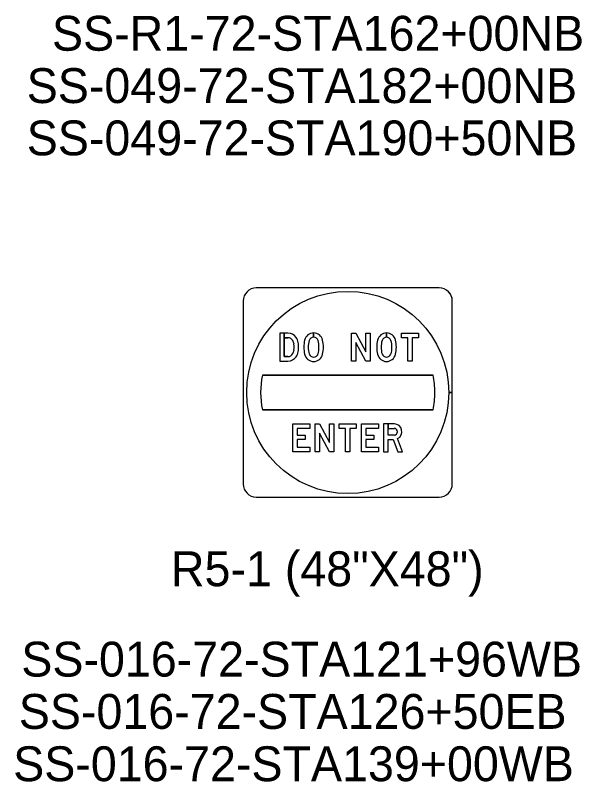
# Model space of a CAD drawing. Extents: x 658976 to 668726, y 639543 to 647196.
# Drawn here: x 665498.2 to 665599.8, y 642923.6 to 643060.9 of the extents above; entities that cross this region are included whole.
import ezdxf

# ---------------------------------------------------------------- set-up
doc = ezdxf.new("R2010")
doc.units = 0
for name, color, linetype in [('R_SIGN - HWY 16', 7, 'Continuous'), ('R_SIGN_ANNOT_HWY16', 7, 'Continuous'), ('R_SIGN_ANNOT_I49', 7, 'Continuous')]:
    doc.layers.add(name, color=color, linetype=linetype)

msp = doc.modelspace()

# ---------------------------------------------------------------- linework, layer by layer
at = {"layer": 'R_SIGN - HWY 16'}
for p, q in [((665574.29, 643012.1), (665541.46, 643012.1)), ((665574.29, 643012.1), (665541.46, 643012.1)), ((665574.29, 643012.1), (665541.46, 643012.1)), ((665574.29, 643012.1), (665541.46, 643012.1)), ((665574.29, 643012.1), (665541.46, 643012.1)), ((665539.12, 643009.76), (665539.12, 642976.94)), ((665539.12, 643009.76), (665539.12, 642976.94)), ((665539.12, 643009.76), (665539.12, 642976.94)), ((665539.12, 643009.76), (665539.12, 642976.94)), ((665539.12, 643009.76), (665539.12, 642976.94)), ((665576.63, 642976.94), (665576.63, 643009.76)), ((665576.63, 642976.94), (665576.63, 643009.76)), ((665576.63, 642976.94), (665576.63, 643009.76)), ((665576.63, 642993.35), (665576.63, 643009.76)), ((665576.63, 642993.35), (665576.63, 643009.76)), ((665551.75, 643003.23), (665551.75, 643004.04)), ((665551.75, 643004.04), (665551.75, 643003.23)), ((665551.75, 643003.23), (665551.75, 643004.04)), ((665551.75, 643004.04), (665551.75, 643003.23)), ((665564.83, 643003.23), (665564.83, 643004.04)), ((665564.83, 643004.04), (665564.83, 643003.23)), ((665564.83, 643003.23), (665564.83, 643004.04)), ((665564.83, 643004.04), (665564.83, 643003.23)), ((665547.15, 643003.17), (665546.48, 643003.17)), ((665551.75, 643003.23), (665551.75, 643003.23)), ((665551.75, 643003.23), (665551.75, 643003.23)), ((665564.83, 643003.23), (665564.83, 643003.23)), ((665564.83, 643003.23), (665564.83, 643003.23)), ((665547.15, 642999.77), (665546.48, 642999.77)), ((665547.15, 642999.77), (665546.48, 642999.77)), ((665545.68, 642998.97), (665547.15, 642998.97)), ((665573.19, 642996.47), (665542.56, 642996.47)), ((665576.63, 642993.35), (665576.01, 642993.35)), ((665576.63, 642976.94), (665576.63, 642993.35)), ((665576.63, 642976.94), (665576.63, 642993.35)), ((665542.56, 642990.22), (665573.19, 642990.22)), ((665566.24, 642985.71), (665565.1, 642985.71)), ((665541.46, 642974.6), (665574.29, 642974.6)), ((665541.46, 642974.6), (665574.29, 642974.6)), ((665541.46, 642974.6), (665574.29, 642974.6)), ((665541.46, 642974.6), (665574.29, 642974.6)), ((665541.46, 642974.6), (665574.29, 642974.6))]:
    msp.add_line(p, q, dxfattribs=at)
for points in [[(665547.15, 643003.97), (665545.68, 643003.97), (665545.68, 642998.97)], [(665546.48, 642999.77), (665546.48, 643003.97), (665545.68, 643003.97), (665545.68, 642998.97), (665547.15, 642998.97)], [(665546.48, 642999.77), (665546.48, 643003.97), (665545.68, 643003.97), (665545.68, 642998.97), (665547.15, 642998.97)], [(665547.15, 643003.97), (665546.48, 643003.97), (665546.48, 643003.17), (665547.15, 643003.17)], [(665547.15, 643003.97), (665546.48, 643003.97), (665546.48, 643003.17), (665547.15, 643003.17)], [(665546.48, 643003.17), (665546.48, 642999.77), (665547.15, 642999.77)], [(665542.56, 642996.47), (665542.56, 642996.47), (665573.19, 642996.47), (665573.19, 642996.47)], [(665576.63, 642993.35), (665576.01, 642993.35)], [(665576.01, 642993.35), (665576.63, 642993.35)], [(665576.01, 642993.35), (665576.63, 642993.35)], [(665573.19, 642990.22), (665573.19, 642990.22), (665542.56, 642990.22), (665542.56, 642990.22)], [(665566.24, 642987.72), (665564.31, 642987.72), (665564.31, 642982.72), (665565.1, 642982.72), (665565.1, 642984.91), (665566.02, 642984.91)], [(665566.24, 642985.71), (665565.1, 642985.71), (665565.1, 642987.72), (665564.31, 642987.72), (665564.31, 642982.72)], [(665566.24, 642985.71), (665565.1, 642985.71), (665565.1, 642987.72), (665564.31, 642987.72), (665564.31, 642982.72)], [(665566.24, 642987.72), (665565.1, 642987.72), (665565.1, 642986.92), (665566.24, 642986.92)], [(665566.24, 642987.72), (665565.1, 642987.72), (665565.1, 642986.92), (665566.24, 642986.92)], [(665565.1, 642985.71), (665565.1, 642986.92), (665566.24, 642986.92)], [(665564.31, 642982.72), (665565.1, 642982.72), (665565.1, 642984.91), (665566.02, 642984.91), (665566.84, 642982.72), (665567.69, 642982.72), (665566.83, 642985.09)], [(665564.31, 642982.72), (665565.1, 642982.72), (665565.1, 642984.91), (665566.02, 642984.91), (665566.84, 642982.72), (665567.69, 642982.72), (665566.83, 642985.09)], [(665566.02, 642984.91), (665566.84, 642982.72), (665567.69, 642982.72), (665566.83, 642985.09)]]:
    msp.add_lwpolyline(points, dxfattribs=at)
for points in [[(665558.52, 642998.97), (665558.52, 643003.97), (665559.32, 643003.97), (665561.11, 643000.64), (665561.11, 643003.97), (665561.89, 643003.97), (665561.89, 642998.97), (665561.11, 642998.97), (665559.31, 643002.32), (665559.31, 642998.97)], [(665558.52, 642998.97), (665558.52, 643003.97), (665559.32, 643003.97), (665561.11, 643000.64), (665561.11, 643003.97), (665561.89, 643003.97), (665561.89, 642998.97), (665561.11, 642998.97), (665559.31, 643002.32), (665559.31, 642998.97)], [(665558.52, 642998.97), (665558.52, 643003.97), (665559.32, 643003.97), (665561.11, 643000.64), (665561.11, 643003.97), (665561.89, 643003.97), (665561.89, 642998.97), (665561.11, 642998.97), (665559.31, 643002.32), (665559.31, 642998.97)], [(665570.59, 643003.97), (665570.59, 643003.17), (665569.46, 643003.17), (665569.46, 642998.97), (665568.67, 642998.97), (665568.67, 643003.17), (665567.54, 643003.17), (665567.54, 643003.97)], [(665570.59, 643003.97), (665570.59, 643003.17), (665569.46, 643003.17), (665569.46, 642998.97), (665568.67, 642998.97), (665568.67, 643003.17), (665567.54, 643003.17), (665567.54, 643003.97)], [(665570.59, 643003.97), (665570.59, 643003.17), (665569.46, 643003.17), (665569.46, 642998.97), (665568.67, 642998.97), (665568.67, 643003.17), (665567.54, 643003.17), (665567.54, 643003.97)], [(665551.08, 642986.92), (665548.82, 642986.92), (665548.82, 642985.72), (665550.25, 642985.72), (665550.25, 642984.92), (665548.82, 642984.92), (665548.82, 642983.52), (665551.08, 642983.52), (665551.08, 642982.72), (665548.03, 642982.72), (665548.03, 642987.72), (665551.08, 642987.72)], [(665551.08, 642986.92), (665548.82, 642986.92), (665548.82, 642985.72), (665550.25, 642985.72), (665550.25, 642984.92), (665548.82, 642984.92), (665548.82, 642983.52), (665551.08, 642983.52), (665551.08, 642982.72), (665548.03, 642982.72), (665548.03, 642987.72), (665551.08, 642987.72)], [(665551.08, 642986.92), (665548.82, 642986.92), (665548.82, 642985.72), (665550.25, 642985.72), (665550.25, 642984.92), (665548.82, 642984.92), (665548.82, 642983.52), (665551.08, 642983.52), (665551.08, 642982.72), (665548.03, 642982.72), (665548.03, 642987.72), (665551.08, 642987.72)], [(665552.02, 642982.72), (665552.02, 642987.72), (665552.82, 642987.72), (665554.6, 642984.4), (665554.6, 642987.72), (665555.39, 642987.72), (665555.39, 642982.72), (665554.6, 642982.72), (665552.81, 642986.07), (665552.81, 642982.72)], [(665552.02, 642982.72), (665552.02, 642987.72), (665552.82, 642987.72), (665554.6, 642984.4), (665554.6, 642987.72), (665555.39, 642987.72), (665555.39, 642982.72), (665554.6, 642982.72), (665552.81, 642986.07), (665552.81, 642982.72)], [(665552.02, 642982.72), (665552.02, 642987.72), (665552.82, 642987.72), (665554.6, 642984.4), (665554.6, 642987.72), (665555.39, 642987.72), (665555.39, 642982.72), (665554.6, 642982.72), (665552.81, 642986.07), (665552.81, 642982.72)], [(665559.39, 642987.72), (665559.39, 642986.92), (665558.25, 642986.92), (665558.25, 642982.72), (665557.46, 642982.72), (665557.46, 642986.92), (665556.33, 642986.92), (665556.33, 642987.72)], [(665559.39, 642987.72), (665559.39, 642986.92), (665558.25, 642986.92), (665558.25, 642982.72), (665557.46, 642982.72), (665557.46, 642986.92), (665556.33, 642986.92), (665556.33, 642987.72)], [(665559.39, 642987.72), (665559.39, 642986.92), (665558.25, 642986.92), (665558.25, 642982.72), (665557.46, 642982.72), (665557.46, 642986.92), (665556.33, 642986.92), (665556.33, 642987.72)], [(665563.38, 642986.92), (665561.11, 642986.92), (665561.11, 642985.72), (665562.54, 642985.72), (665562.54, 642984.92), (665561.11, 642984.92), (665561.11, 642983.52), (665563.38, 642983.52), (665563.38, 642982.72), (665560.32, 642982.72), (665560.32, 642987.72), (665563.38, 642987.72)], [(665563.38, 642986.92), (665561.11, 642986.92), (665561.11, 642985.72), (665562.54, 642985.72), (665562.54, 642984.92), (665561.11, 642984.92), (665561.11, 642983.52), (665563.38, 642983.52), (665563.38, 642982.72), (665560.32, 642982.72), (665560.32, 642987.72), (665563.38, 642987.72)], [(665563.38, 642986.92), (665561.11, 642986.92), (665561.11, 642985.72), (665562.54, 642985.72), (665562.54, 642984.92), (665561.11, 642984.92), (665561.11, 642983.52), (665563.38, 642983.52), (665563.38, 642982.72), (665560.32, 642982.72), (665560.32, 642987.72), (665563.38, 642987.72)]]:
    msp.add_lwpolyline(points, close=True, dxfattribs=at)
for centre, major_axis, ratio, start_param, end_param in [((665541.46, 643009.76), (2.34, 0), 0.999667, 1.570796, 3.141593), ((665541.46, 643009.76), (2.34, 0), 0.999667, 1.570796, 3.141593), ((665541.46, 643009.76), (2.34, 0), 0.999667, 1.570796, 3.141593), ((665541.46, 643009.76), (2.34, 0), 0.999667, 1.570796, 3.141593), ((665541.46, 643009.76), (2.34, 0), 0.999667, 1.570796, 3.141593), ((665574.29, 643009.76), (2.34, 0), 0.999667, 0, 1.570796), ((665574.29, 643009.76), (2.34, 0), 0.999667, 0, 1.570796), ((665574.29, 643009.76), (2.34, 0), 0.999667, 6.283185, 7.853982), ((665574.29, 643009.76), (2.34, 0), 0.999667, 6.283185, 7.853982), ((665574.29, 643009.76), (2.34, 0), 0.999667, 6.283185, 7.853982), ((665557.88, 642993.35), (18.13, 0), 0.999667, 0, 6.283158), ((665557.88, 642993.35), (18.13, 0), 0.999667, 0, 6.283158), ((665557.88, 642993.35), (18.13, 0), 0.999667, 0, 6.283158), ((665547.18, 643002.25), (0, 1.72), 0.994387, 5.308841, 6.296324), ((665547.18, 643002.25), (0, 1.72), 0.994387, 5.308841, 6.296324), ((665547.18, 643002.25), (0, 1.72), 0.994387, 5.308841, 6.296324), ((665551.76, 643002.34), (0, 1.69), 0.985425, 0.007008, 1.34227), ((665551.76, 643002.34), (0, 1.69), 0.985425, 0.007008, 1.34227), ((665551.76, 643002.34), (0, 1.69), 0.985425, 0.007008, 1.34227), ((665551.74, 643002.34), (0, 1.69), 0.985425, 4.940915, 6.276178), ((665551.74, 643002.34), (0, 1.69), 0.985425, 4.940915, 6.27603), ((665551.74, 643002.34), (0, 1.69), 0.985425, 4.940915, 6.27603), ((665564.85, 643002.34), (0, 1.69), 0.985425, 0.007008, 1.34227), ((665564.85, 643002.34), (0, 1.69), 0.985425, 0.007008, 1.34227), ((665564.85, 643002.34), (0, 1.69), 0.985425, 0.007008, 1.34227), ((665564.82, 643002.34), (0, 1.69), 0.985425, 4.940915, 6.276178), ((665564.82, 643002.34), (0, 1.69), 0.985425, 4.940915, 6.27603), ((665564.82, 643002.34), (0, 1.69), 0.985425, 4.940915, 6.27603), ((665547.14, 643002.15), (0, 1.02), 0.994387, 5.209958, 6.265172), ((665547.14, 643002.15), (0, 1.02), 0.994387, 5.209958, 6.265172), ((665547.14, 643002.15), (0, 1.02), 0.994387, 5.209958, 6.265172), ((665546.54, 643001.81), (0, 1.72), 0.994387, 4.827156, 5.217241), ((665546.54, 643001.81), (0, 1.72), 0.994387, 4.827156, 5.217241), ((665546.54, 643001.81), (0, 1.72), 0.994387, 4.827156, 5.217241), ((665546.84, 643001.9), (0, 2.2), 0.994387, 4.893794, 5.353227), ((665546.84, 643001.9), (0, 2.2), 0.994387, 4.893794, 5.353227), ((665546.84, 643001.9), (0, 2.2), 0.994387, 4.893794, 5.353227), ((665543.47, 643001.43), (0, 5.62), 0.994387, 4.719381, 4.866939), ((665543.47, 643001.43), (0, 5.62), 0.994387, 4.719381, 4.866939), ((665543.47, 643001.43), (0, 5.62), 0.994387, 4.719381, 4.866939), ((665555.05, 643001.49), (0, 5.13), 0.985425, 1.327472, 1.575821), ((665555.05, 643001.49), (0, 5.13), 0.985425, 1.327472, 1.575821), ((665555.05, 643001.49), (0, 5.13), 0.985425, 1.327472, 1.575821), ((665554.49, 643001.56), (0, 3.76), 0.985425, 1.267043, 1.594924), ((665554.49, 643001.56), (0, 3.76), 0.985425, 1.267042, 1.594924), ((665554.49, 643001.56), (0, 3.76), 0.985425, 1.267042, 1.594924), ((665551.73, 643002.4), (0, 0.835), 0.985425, 6.252339, 7.504367), ((665551.73, 643002.4), (0, 0.835), 0.985425, 6.252339, 7.504367), ((665551.73, 643002.4), (0, 0.835), 0.985425, 6.252339, 7.504367), ((665551.78, 643002.4), (0, 0.835), 0.985425, 5.062003, 6.314032), ((665551.78, 643002.4), (0, 0.835), 0.985425, 5.062003, 6.313732), ((665551.78, 643002.4), (0, 0.835), 0.985425, 5.062003, 6.313732), ((665549.01, 643001.56), (0, 3.76), 0.985425, 4.688261, 5.016143), ((665549.01, 643001.56), (0, 3.76), 0.985425, 4.688261, 5.016143), ((665549.01, 643001.56), (0, 3.76), 0.985425, 4.688261, 5.016143), ((665548.46, 643001.49), (0, 5.13), 0.985425, 4.707364, 4.955713), ((665548.46, 643001.49), (0, 5.13), 0.985425, 4.707364, 4.955713), ((665548.46, 643001.49), (0, 5.13), 0.985425, 4.707364, 4.955713), ((665568.13, 643001.49), (0, 5.13), 0.985425, 1.327472, 1.575821), ((665568.13, 643001.49), (0, 5.13), 0.985425, 1.327472, 1.575821), ((665568.13, 643001.49), (0, 5.13), 0.985425, 1.327472, 1.575821), ((665567.57, 643001.56), (0, 3.76), 0.985425, 1.267043, 1.594924), ((665567.57, 643001.56), (0, 3.76), 0.985425, 1.267042, 1.594924), ((665567.57, 643001.56), (0, 3.76), 0.985425, 1.267042, 1.594924), ((665564.81, 643002.4), (0, 0.835), 0.985425, 6.252339, 7.504367), ((665564.81, 643002.4), (0, 0.835), 0.985425, 6.252339, 7.504367), ((665564.81, 643002.4), (0, 0.835), 0.985425, 6.252339, 7.504367), ((665564.86, 643002.4), (0, 0.835), 0.985425, 5.062003, 6.314032), ((665564.86, 643002.4), (0, 0.835), 0.985425, 5.062003, 6.313732), ((665564.86, 643002.4), (0, 0.835), 0.985425, 5.062003, 6.313732), ((665562.09, 643001.56), (0, 3.76), 0.985425, 4.688261, 5.016143), ((665562.09, 643001.56), (0, 3.76), 0.985425, 4.688261, 5.016143), ((665562.09, 643001.56), (0, 3.76), 0.985425, 4.688261, 5.016143), ((665561.54, 643001.49), (0, 5.13), 0.985425, 4.707364, 4.955713), ((665561.54, 643001.49), (0, 5.13), 0.985425, 4.707364, 4.955713), ((665561.54, 643001.49), (0, 5.13), 0.985425, 4.707364, 4.955713), ((665546.54, 643001.14), (0, 1.72), 0.994387, 4.207537, 4.597622), ((665546.54, 643001.14), (0, 1.72), 0.994387, 4.207537, 4.597622), ((665546.54, 643001.14), (0, 1.72), 0.994387, 4.207537, 4.597622), ((665544.51, 643001.56), (0, 3.77), 0.994387, 4.688208, 4.829332), ((665544.51, 643001.56), (0, 3.77), 0.994387, 4.688208, 4.829332), ((665544.51, 643001.56), (0, 3.77), 0.994387, 4.688208, 4.829332), ((665544.51, 643001.38), (0, 3.77), 0.994387, 4.595446, 4.73657), ((665544.51, 643001.38), (0, 3.77), 0.994387, 4.595446, 4.73657), ((665544.51, 643001.38), (0, 3.77), 0.994387, 4.595446, 4.73657), ((665543.47, 643001.51), (0, 5.62), 0.994387, 4.557839, 4.705397), ((665543.47, 643001.51), (0, 5.62), 0.994387, 4.557839, 4.705397), ((665543.47, 643001.51), (0, 5.62), 0.994387, 4.557839, 4.705397), ((665555.05, 643001.44), (0, 5.13), 0.985425, 1.565772, 1.814121), ((665555.05, 643001.44), (0, 5.13), 0.985425, 1.565772, 1.814121), ((665555.05, 643001.44), (0, 5.13), 0.985425, 1.565772, 1.814121), ((665554.49, 643001.37), (0, 3.76), 0.985425, 1.546668, 1.87455), ((665554.49, 643001.37), (0, 3.76), 0.985425, 1.546668, 1.87455), ((665554.49, 643001.37), (0, 3.76), 0.985425, 1.546668, 1.87455), ((665549.01, 643001.37), (0, 3.76), 0.985425, 4.408635, 4.736517), ((665549.01, 643001.37), (0, 3.76), 0.985425, 4.408635, 4.736517), ((665549.01, 643001.37), (0, 3.76), 0.985425, 4.408635, 4.736517), ((665548.46, 643001.44), (0, 5.13), 0.985425, 4.469065, 4.717414), ((665548.46, 643001.44), (0, 5.13), 0.985425, 4.469065, 4.717414), ((665548.46, 643001.44), (0, 5.13), 0.985425, 4.469065, 4.717414), ((665568.13, 643001.44), (0, 5.13), 0.985425, 1.565772, 1.814121), ((665568.13, 643001.44), (0, 5.13), 0.985425, 1.565772, 1.814121), ((665568.13, 643001.44), (0, 5.13), 0.985425, 1.565772, 1.814121), ((665567.57, 643001.37), (0, 3.76), 0.985425, 1.546668, 1.87455), ((665567.57, 643001.37), (0, 3.76), 0.985425, 1.546668, 1.87455), ((665567.57, 643001.37), (0, 3.76), 0.985425, 1.546668, 1.87455), ((665562.09, 643001.37), (0, 3.76), 0.985425, 4.408635, 4.736517), ((665562.09, 643001.37), (0, 3.76), 0.985425, 4.408635, 4.736517), ((665562.09, 643001.37), (0, 3.76), 0.985425, 4.408635, 4.736517), ((665561.54, 643001.44), (0, 5.13), 0.985425, 4.469065, 4.717414), ((665561.54, 643001.44), (0, 5.13), 0.985425, 4.469065, 4.717414), ((665561.54, 643001.44), (0, 5.13), 0.985425, 4.469065, 4.717414), ((665547.14, 643000.8), (0, 1.02), 0.994387, 3.159606, 4.21482), ((665547.14, 643000.8), (0, 1.02), 0.994387, 3.159606, 4.21482), ((665547.14, 643000.8), (0, 1.02), 0.994387, 3.159606, 4.21482), ((665547.18, 643000.7), (0, 1.72), 0.994387, 3.128454, 4.115937), ((665547.18, 643000.7), (0, 1.72), 0.994387, 3.128454, 4.115937), ((665547.18, 643000.7), (0, 1.72), 0.994387, 3.128454, 4.115937), ((665546.84, 643001.05), (0, 2.2), 0.994387, 4.071551, 4.530984), ((665546.84, 643001.05), (0, 2.2), 0.994387, 4.071551, 4.530984), ((665546.84, 643001.05), (0, 2.2), 0.994387, 4.071551, 4.530984), ((665551.76, 643000.59), (0, 1.69), 0.985425, 1.799323, 3.134585), ((665551.76, 643000.59), (0, 1.69), 0.985425, 1.799323, 3.134585), ((665551.76, 643000.59), (0, 1.69), 0.985425, 1.799323, 3.134585), ((665551.73, 643000.53), (0, 0.835), 0.985425, 1.920411, 3.172439), ((665551.73, 643000.53), (0, 0.835), 0.985425, 1.920411, 3.172439), ((665551.73, 643000.53), (0, 0.835), 0.985425, 1.920411, 3.172439), ((665551.78, 643000.53), (0, 0.835), 0.985425, 3.110746, 4.362774), ((665551.78, 643000.53), (0, 0.835), 0.985425, 3.110746, 4.362775), ((665551.78, 643000.53), (0, 0.835), 0.985425, 3.110746, 4.362775), ((665551.74, 643000.59), (0, 1.69), 0.985425, 3.1486, 4.483863), ((665551.74, 643000.59), (0, 1.69), 0.985425, 3.1486, 4.483863), ((665551.74, 643000.59), (0, 1.69), 0.985425, 3.1486, 4.483863), ((665564.85, 643000.59), (0, 1.69), 0.985425, 1.799323, 3.134585), ((665564.85, 643000.59), (0, 1.69), 0.985425, 1.799323, 3.134585), ((665564.85, 643000.59), (0, 1.69), 0.985425, 1.799323, 3.134585), ((665564.81, 643000.53), (0, 0.835), 0.985425, 1.920411, 3.172439), ((665564.81, 643000.53), (0, 0.835), 0.985425, 1.920411, 3.172439), ((665564.81, 643000.53), (0, 0.835), 0.985425, 1.920411, 3.172439), ((665564.86, 643000.53), (0, 0.835), 0.985425, 3.110746, 4.362774), ((665564.86, 643000.53), (0, 0.835), 0.985425, 3.110746, 4.362775), ((665564.86, 643000.53), (0, 0.835), 0.985425, 3.110746, 4.362775), ((665564.82, 643000.59), (0, 1.69), 0.985425, 3.1486, 4.483863), ((665564.82, 643000.59), (0, 1.69), 0.985425, 3.1486, 4.483863), ((665564.82, 643000.59), (0, 1.69), 0.985425, 3.1486, 4.483863), ((665557.88, 642993.35), (15.63, 0), 0.999667, 2.940234, 3.342952), ((665557.88, 642993.35), (15.63, 0), 0.999667, 2.940234, 3.342952), ((665557.88, 642993.35), (15.63, 0), 0.999667, 0, 0.201359), ((665557.88, 642993.35), (15.63, 0), 0.999667, 0, 0.201359), ((665557.88, 642993.35), (15.63, 0), 0.999667, 6.081826, 6.283153), ((665557.88, 642993.35), (15.63, 0), 0.999667, 6.081826, 6.283153), ((665566.21, 642986.33), (0, 1.39), 0.985328, 3.608399, 6.264838), ((665566.21, 642986.33), (0, 1.39), 0.985328, 3.608399, 6.264838), ((665566.21, 642986.33), (0, 1.39), 0.985328, 3.608399, 6.264838), ((665566.19, 642986.32), (0, 0.609), 0.985328, 3.211299, 6.213479), ((665566.19, 642986.32), (0, 0.609), 0.985328, 3.211299, 6.213479), ((665566.19, 642986.32), (0, 0.609), 0.985328, 3.211299, 6.213479), ((665541.46, 642976.94), (2.34, 0), 0.999667, 3.141593, 4.712389), ((665541.46, 642976.94), (2.34, 0), 0.999667, 3.141593, 4.712389), ((665541.46, 642976.94), (2.34, 0), 0.999667, 3.141592, 4.71239), ((665541.46, 642976.94), (2.34, 0), 0.999667, 3.141593, 4.712389), ((665541.46, 642976.94), (2.34, 0), 0.999667, 3.141593, 4.712389), ((665574.29, 642976.94), (2.34, 0), 0.999667, 4.712389, 6.283185), ((665574.29, 642976.94), (2.34, 0), 0.999667, 4.712389, 6.283185), ((665574.29, 642976.94), (2.34, 0), 0.999667, 4.712388, 6.283186), ((665574.29, 642976.94), (2.34, 0), 0.999667, 4.712388, 6.283186), ((665574.29, 642976.94), (2.34, 0), 0.999667, 4.712388, 6.283186)]:
    msp.add_ellipse(centre, major_axis=major_axis, ratio=ratio, start_param=start_param, end_param=end_param, dxfattribs=at)

# ---------------------------------------------------------------- texts
at = {"layer": 'R_SIGN_ANNOT_HWY16'}
msp.add_text('R5-1 (48"X48")', height=6.25, dxfattribs=at).set_placement((665526.15, 642958.63))
for s, p in [('SS-016-72-STA121+96WB', (665499.32, 642942.43)), ('SS-016-72-STA126+50EB', (665498.87, 642933.06)), ('SS-016-72-STA139+00WB', (665497.86, 642923.68))]:
    msp.add_text(s, height=6.25, rotation=360, dxfattribs=at).set_placement(p)
at = {"layer": 'R_SIGN_ANNOT_I49'}
for s, p in [('SS-R1-72-STA162+00NB', (665504.82, 643054.6)), ('SS-049-72-STA182+00NB', (665500.29, 643045.22)), ('SS-049-72-STA190+50NB', (665500.29, 643035.85))]:
    msp.add_text(s, height=6.25, dxfattribs=at).set_placement(p)

doc.saveas('drawing.dxf')
